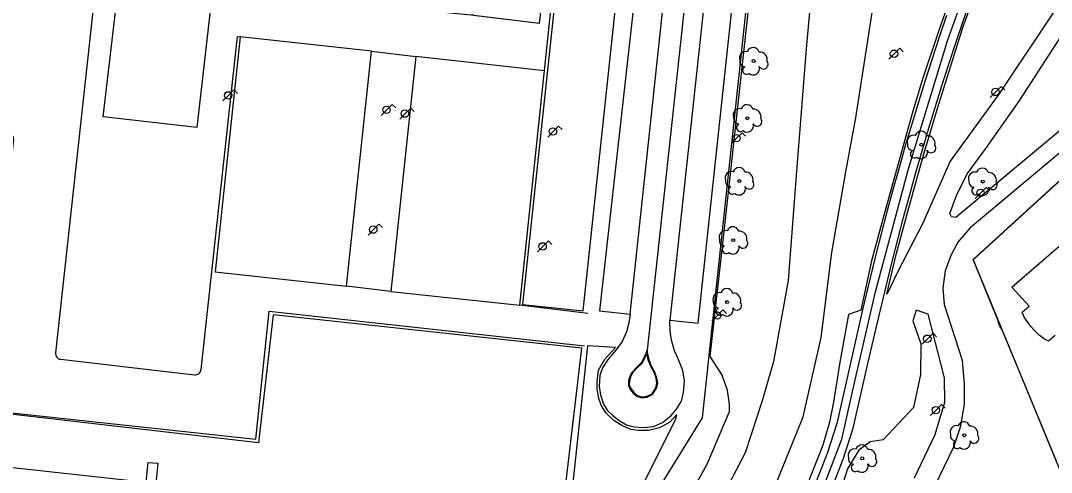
# Model space of a CAD drawing. Extents: x 282771 to 285132, y 4823109 to 4825496.
# Drawn here: x 283461.2 to 283637.2, y 4824007.3 to 4824084.5 of the extents above; entities that cross this region are included whole.
import ezdxf

# ---------------------------------------------------------------- set-up
doc = ezdxf.new("R2010")
doc.units = 0
for name, color, linetype in [('ACERA-BORDILLO', 7, 'Continuous'), ('ACERA-INTERIOR', 7, 'Continuous'), ('ARBOL', 7, 'Continuous'), ('CARRIL-BICI-AREA', 7, 'Continuous'), ('CARRIL-BICI-EJE', 7, 'Continuous'), ('COLEGIO-AREA', 7, 'Continuous'), ('EDIFICIO', 7, 'Continuous'), ('FAROLA', 7, 'Continuous'), ('PARQUE-JARDIN-AREA', 7, 'Continuous'), ('SENAL-VIARIA', 7, 'Continuous'), ('VALLA', 7, 'Continuous'), ('ZONA-VERDE', 7, 'Continuous')]:
    doc.layers.add(name, color=color, linetype=linetype)

msp = doc.modelspace()

# ---------------------------------------------------------------- linework, layer by layer
at = {"layer": 'ACERA-BORDILLO'}
msp.add_lwpolyline([(283566.57, 4824093.49), (283560.02, 4824034.91), (283565.26, 4824034.36), (283565.02, 4824032.87), (283564.62, 4824031.31), (283563.93, 4824029.68), (283562.83, 4824028.2), (283561.52, 4824026.69), (283560.52, 4824025.19), (283560.09, 4824023.86), (283559.98, 4824021.98), (283560.2, 4824020.58), (283560.72, 4824018.96), (283561.34, 4824017.98), (283562.34, 4824017), (283563.41, 4824016.17), (283564.66, 4824015.48), (283565.98, 4824015.13), (283567.52, 4824015.01), (283569.23, 4824015.19), (283570.79, 4824015.84), (283572.2, 4824017), (283573.18, 4824018.14), (283574.05, 4824019.5), (283574.4, 4824020.99), (283574.52, 4824022.98), (283574.27, 4824024.76), (283573.47, 4824026.75), (283572.82, 4824028.08), (283572.33, 4824029.91), (283572.09, 4824031.47), (283572.06, 4824033.32), (283576.85, 4824032.79), (283587.11, 4824128.21)], dxfattribs=at)
at = {"layer": 'ACERA-INTERIOR'}
for points in [[(283558.02, 4824034.48), (283546.45, 4824035.86), (283550.72, 4824076.49), (283555.59, 4824122.93), (283566.84, 4824121.85)], [(283456.22, 4824093.69), (283474.19, 4824091.82), (283467.17, 4824027.75), (283467.17, 4824027.56), (283467.2, 4824027.37), (283467.27, 4824027.19), (283467.38, 4824027.01), (283467.53, 4824026.87), (283467.69, 4824026.75), (283467.87, 4824026.68), (283468.05, 4824026.64), (283490.9, 4824024.02), (283491.08, 4824024.01), (283491.27, 4824024.04), (283491.46, 4824024.12), (283491.64, 4824024.23), (283491.78, 4824024.37), (283491.9, 4824024.54), (283491.97, 4824024.72), (283492.01, 4824024.9), (283498.23, 4824081.72), (283498.7, 4824081.67)], [(283521.11, 4824079.24), (283528.69, 4824078.32)], [(283453.23, 4824066.62), (283457.99, 4824066.07), (283459.44, 4824065.26), (283459.9, 4824064.74), (283459.98, 4824064.16), (283454.9, 4824018.03), (283501.38, 4824013), (283503.64, 4824034.84), (283557.48, 4824028.96)], [(283524.42, 4824038.21), (283516.87, 4824039.13)]]:
    msp.add_lwpolyline(points, dxfattribs=at)
at = {"layer": 'ARBOL'}
for centre in [(283586.34, 4824077.56), (283585.29, 4824067.8), (283614.98, 4824063.27), (283583.92, 4824057.07), (283625.46, 4824056.98), (283582.87, 4824046.98), (283581.82, 4824036.41), (283622.31, 4824013.69), (283604.89, 4824009.73)]:
    msp.add_circle(centre, 0.255, dxfattribs=at)
for centre, radius, start, end in [((283585.01, 4824078.09), 1.1, 75.4318, 200.5561), ((283586.27, 4824078.82), 1.04, 15.6423, 161.3843), ((283587.4, 4824077.82), 1.27, 345.0327, 95.7993), ((283584.9, 4824077.52), 0.935, 168.599, 268.1324), ((283588.01, 4824076.99), 0.797, 208.9625, 38.991), ((283585.14, 4824075.97), 0.672, 113.7367, 309.4725), ((283586.28, 4824076.27), 1.09, 228.9545, 17.928), ((283583.96, 4824068.33), 1.1, 75.4318, 200.5561), ((283585.22, 4824069.06), 1.04, 15.6423, 161.3843), ((283586.35, 4824068.06), 1.27, 345.0327, 95.7993), ((283583.85, 4824067.76), 0.935, 168.599, 268.1324), ((283584.09, 4824066.21), 0.672, 113.7367, 309.4725), ((283585.23, 4824066.51), 1.09, 228.9545, 17.928), ((283586.96, 4824067.23), 0.797, 208.9625, 38.991), ((283613.65, 4824063.8), 1.1, 75.4318, 200.5561), ((283614.91, 4824064.53), 1.04, 15.6423, 161.3843), ((283613.54, 4824063.23), 0.935, 168.599, 268.1324), ((283616.04, 4824063.53), 1.27, 345.0327, 95.7993), ((283616.65, 4824062.7), 0.797, 208.9625, 38.991), ((283613.78, 4824061.68), 0.672, 113.7367, 309.4725), ((283614.92, 4824061.98), 1.09, 228.9545, 17.928), ((283582.59, 4824057.6), 1.1, 75.4318, 200.5561), ((283583.85, 4824058.33), 1.04, 15.6423, 161.3843), ((283584.98, 4824057.33), 1.27, 345.0327, 95.7993), ((283624.13, 4824057.51), 1.1, 75.4318, 200.5561), ((283625.39, 4824058.24), 1.04, 15.6423, 161.3843), ((283626.52, 4824057.24), 1.27, 345.0327, 95.7993), ((283582.48, 4824057.03), 0.935, 168.599, 268.1324), ((283582.72, 4824055.48), 0.672, 113.7367, 309.4725), ((283583.86, 4824055.78), 1.09, 228.9545, 17.928), ((283585.59, 4824056.5), 0.797, 208.9625, 38.991), ((283624.02, 4824056.94), 0.935, 168.599, 268.1324), ((283627.13, 4824056.41), 0.797, 208.9625, 38.991), ((283624.26, 4824055.39), 0.672, 113.7367, 309.4725), ((283625.4, 4824055.69), 1.09, 228.9545, 17.928), ((283582.8, 4824048.24), 1.04, 15.6423, 161.3843), ((283581.54, 4824047.51), 1.1, 75.4318, 200.5561), ((283583.93, 4824047.24), 1.27, 345.0327, 95.7993), ((283581.43, 4824046.94), 0.935, 168.599, 268.1324), ((283581.67, 4824045.39), 0.672, 113.7367, 309.4725), ((283582.81, 4824045.69), 1.09, 228.9545, 17.928), ((283584.54, 4824046.41), 0.797, 208.9625, 38.991), ((283581.75, 4824037.67), 1.04, 15.6423, 161.3843), ((283580.49, 4824036.94), 1.1, 75.4318, 200.5561), ((283582.88, 4824036.67), 1.27, 345.0327, 95.7993), ((283580.38, 4824036.37), 0.935, 168.599, 268.1324), ((283580.62, 4824034.82), 0.672, 113.7367, 309.4725), ((283581.76, 4824035.12), 1.09, 228.9545, 17.928), ((283583.49, 4824035.84), 0.797, 208.9625, 38.991), ((283622.24, 4824014.95), 1.04, 15.6423, 161.3843), ((283620.98, 4824014.22), 1.1, 75.4318, 200.5561), ((283620.87, 4824013.65), 0.935, 168.599, 268.1324), ((283623.37, 4824013.95), 1.27, 345.0327, 95.7993), ((283621.11, 4824012.1), 0.672, 113.7367, 309.4725), ((283622.25, 4824012.4), 1.09, 228.9545, 17.928), ((283623.98, 4824013.12), 0.797, 208.9625, 38.991), ((283603.56, 4824010.26), 1.1, 75.4318, 200.5561), ((283604.82, 4824010.99), 1.04, 15.6423, 161.3843), ((283605.95, 4824009.99), 1.27, 345.0327, 95.7993), ((283603.45, 4824009.69), 0.935, 168.599, 268.1324), ((283603.69, 4824008.14), 0.672, 113.7367, 309.4725), ((283604.83, 4824008.44), 1.09, 228.9545, 17.928), ((283606.56, 4824009.16), 0.797, 208.9625, 38.991)]:
    msp.add_arc(centre, radius, start, end, dxfattribs=at)
at = {"layer": 'CARRIL-BICI-AREA'}
for points in [[(283599.22, 4824003.43), (283601.61, 4824009.61), (283603.36, 4824014.9), (283606.04, 4824026.89), (283607.78, 4824034.12), (283609.14, 4824039.82), (283610.07, 4824043.57), (283611.02, 4824047.31), (283612.01, 4824051.05), (283613.02, 4824054.78), (283614.06, 4824058.51), (283615.12, 4824062.22), (283616.22, 4824065.93), (283617.34, 4824069.63), (283618.49, 4824073.32), (283619.67, 4824077), (283620.87, 4824080.67), (283622.1, 4824084.34), (283623.36, 4824087.99)], [(283619.26, 4824085.31), (283618.02, 4824081.62), (283616.81, 4824077.93), (283615.62, 4824074.22), (283614.47, 4824070.51), (283613.34, 4824066.79), (283612.24, 4824063.06), (283611.16, 4824059.32), (283610.12, 4824055.58), (283609.1, 4824051.83), (283608.11, 4824048.07), (283607.15, 4824044.3), (283606.22, 4824040.53), (283604.87, 4824034.85), (283603.22, 4824027.52), (283600.57, 4824015.67), (283598.89, 4824010.59), (283596.57, 4824004.58)]]:
    msp.add_lwpolyline(points, dxfattribs=at)
at = {"layer": 'CARRIL-BICI-EJE'}
msp.add_lwpolyline([(283597.58, 4824003.06), (283601.38, 4824013.02), (283603.66, 4824023.15), (283607.16, 4824038.14), (283612.78, 4824059.15), (283619.44, 4824081), (283627.44, 4824103.56), (283631.47, 4824117.44), (283633.97, 4824130.47), (283635.44, 4824139.68), (283647.14, 4824152.17)], dxfattribs=at)
at = {"layer": 'COLEGIO-AREA'}
msp.add_lwpolyline([(283538.51, 4824085.36), (283538.52, 4824085.46), (283538.11, 4824085.41), (283493.97, 4824089.74), (283491.3, 4824066.21), (283475.33, 4824068.06), (283478.07, 4824091.81), (283478.87, 4824099.77), (283462.75, 4824101.63), (283464.6, 4824117.75), (283486.87, 4824115.2), (283487.7, 4824122.44), (283495.13, 4824121.59), (283494.1, 4824112.66), (283532.98, 4824108.16), (283535.09, 4824126.38), (283554.37, 4824124.15), (283549.71, 4824083.99)], close=True, dxfattribs=at)
at = {"layer": 'EDIFICIO'}
for points in [[(283549.71, 4824083.99), (283538.11, 4824085.41), (283493.97, 4824089.74), (283493.97, 4824089.67), (283491.3, 4824066.21), (283475.33, 4824068.06), (283478.07, 4824091.81), (283478.87, 4824099.77), (283462.75, 4824101.63), (283464.6, 4824117.75), (283486.87, 4824115.2), (283487.7, 4824122.44), (283498.44, 4824121.2), (283497.41, 4824112.27), (283532.99, 4824108.17), (283535.09, 4824126.38), (283542.99, 4824125.47), (283554.37, 4824124.15), (283549.71, 4824083.99)], [(283637.8, 4824030.68), (283636.67, 4824029.72), (283636, 4824030.06), (283635.11, 4824030.74), (283634.33, 4824031.5), (283633.67, 4824032.26), (283633.07, 4824033.02), (283632.51, 4824033.84), (283632.18, 4824034.71), (283633.36, 4824035.7), (283630.4, 4824038.97), (283653.33, 4824058.79)]]:
    msp.add_lwpolyline(points, dxfattribs=at)
at = {"layer": 'FAROLA'}
for p, q in [((283611.29, 4824079.73), (283610.35, 4824078.8)), ((283611.88, 4824079.14), (283611.29, 4824079.73)), ((283610.35, 4824078.8), (283609.42, 4824077.86)), ((283497.63, 4824072.62), (283496.69, 4824071.69)), ((283498.22, 4824072.03), (283497.63, 4824072.62)), ((283627.68, 4824072.29), (283626.75, 4824071.35)), ((283628.62, 4824073.22), (283627.68, 4824072.29)), ((283629.21, 4824072.63), (283628.62, 4824073.22)), ((283496.69, 4824071.69), (283495.76, 4824070.75)), ((283524.65, 4824070.16), (283523.71, 4824069.23)), ((283525.24, 4824069.57), (283524.65, 4824070.16)), ((283523.71, 4824069.23), (283522.78, 4824068.29)), ((283526.86, 4824068.59), (283525.93, 4824067.65)), ((283527.8, 4824069.52), (283526.86, 4824068.59)), ((283528.39, 4824068.93), (283527.8, 4824069.52)), ((283552.12, 4824065.53), (283551.19, 4824064.59)), ((283553.06, 4824066.46), (283552.12, 4824065.53)), ((283553.65, 4824065.87), (283553.06, 4824066.46)), ((283584.38, 4824065.32), (283583.44, 4824064.39)), ((283584.97, 4824064.73), (283584.38, 4824065.32)), ((283583.44, 4824064.39), (283582.51, 4824063.45)), ((283625.12, 4824055.06), (283624.19, 4824054.12)), ((283626.06, 4824055.99), (283625.12, 4824055.06)), ((283626.65, 4824055.4), (283626.06, 4824055.99)), ((283522.39, 4824049.72), (283521.45, 4824048.79)), ((283522.98, 4824049.13), (283522.39, 4824049.72)), ((283521.45, 4824048.79), (283520.52, 4824047.85)), ((283550.36, 4824045.91), (283549.43, 4824044.97)), ((283551.3, 4824046.84), (283550.36, 4824045.91)), ((283551.89, 4824046.25), (283551.3, 4824046.84)), ((283581.1, 4824035.06), (283580.16, 4824034.13)), ((283581.69, 4824034.47), (283581.1, 4824035.06)), ((283580.16, 4824034.13), (283579.23, 4824033.19)), ((283616.03, 4824030.15), (283615.1, 4824029.21)), ((283616.97, 4824031.08), (283616.03, 4824030.15)), ((283617.56, 4824030.49), (283616.97, 4824031.08)), ((283617.49, 4824017.97), (283616.56, 4824017.03)), ((283618.43, 4824018.9), (283617.49, 4824017.97)), ((283619.02, 4824018.31), (283618.43, 4824018.9))]:
    msp.add_line(p, q, dxfattribs=at)
for centre in [(283610.31, 4824078.8), (283496.65, 4824071.69), (283627.64, 4824072.29), (283523.67, 4824069.23), (283526.82, 4824068.59), (283552.08, 4824065.53), (283583.4, 4824064.39), (283625.08, 4824055.06), (283521.41, 4824048.79), (283550.32, 4824045.91), (283580.12, 4824034.13), (283615.99, 4824030.15), (283617.45, 4824017.97)]:
    msp.add_circle(centre, 0.637, dxfattribs=at)
at = {"layer": 'PARQUE-JARDIN-AREA'}
for points in [[(283556.18, 4823981.94), (283577.59, 4824016.66), (283591.11, 4824142.81), (283595.75, 4824145.62), (283599.98, 4824147.27), (283607.83, 4824149.95), (283615.32, 4824152.94), (283618.95, 4824154.76), (283636.42, 4824138.89), (283640.29, 4824143.13)], [(283682.03, 4824096.76), (283623.81, 4824043.65), (283639.89, 4824004.69), (283610.21, 4823972.19), (283608.11, 4823969.82), (283600.52, 4823960.31), (283584.37, 4823938.96), (283565.94, 4823915.5), (283546.15, 4823889.71), (283532.13, 4823871.37), (283520.29, 4823855.82), (283505.77, 4823839.5), (283496.53, 4823829.4), (283486.67, 4823820.15), (283460.12, 4823795.54), (283436.49, 4823774.06), (283416.27, 4823756.66), (283399.67, 4823743.07), (283390.12, 4823735.66)]]:
    msp.add_lwpolyline(points, dxfattribs=at)
at = {"layer": 'SENAL-VIARIA'}
for points in [[(283565.26, 4824034.36), (283575.48, 4824129.61)], [(283579.04, 4824128.6), (283568.16, 4824028.21)], [(283582.35, 4824128.71), (283572.06, 4824033.32)], [(283568.27, 4824027.57), (283568.16, 4824028.21), (283567.65, 4824026.99), (283567.18, 4824026.12), (283566.38, 4824025.29), (283565.62, 4824024.46), (283565.17, 4824023.64), (283565, 4824022.99), (283564.97, 4824022.17), (283565.29, 4824021.5), (283565.78, 4824020.85), (283566.42, 4824020.34), (283567.27, 4824020.09), (283568.18, 4824020.2), (283569.1, 4824020.65), (283569.79, 4824021.7), (283569.97, 4824022.55), (283569.84, 4824023.45), (283569.5, 4824024.44), (283568.87, 4824025.58), (283568.5, 4824026.63), (283568.27, 4824027.57)]]:
    msp.add_lwpolyline(points, dxfattribs=at)
at = {"layer": 'VALLA'}
for points in [[(283498.7, 4824081.67), (283494.45, 4824041.56), (283516.87, 4824039.13), (283521.11, 4824079.24), (283498.7, 4824081.67)], [(283550.65, 4824075.91), (283528.69, 4824078.32), (283524.42, 4824038.21), (283546.45, 4824035.86)]]:
    msp.add_lwpolyline(points, dxfattribs=at)
at = {"layer": 'ZONA-VERDE'}
for p, q in [((283603.78, 4824067.89), (283612.3, 4824122.39)), ((283597.05, 4824098.62), (283595.34, 4824079.64)), ((283622.11, 4824083.48), (283625.82, 4824093.64)), ((283621.16, 4824091.84), (283617.99, 4824082.95)), ((283583.69, 4824070.25), (283585.94, 4824090.88)), ((283637.93, 4824086.46), (283628.19, 4824071.9)), ((283617.99, 4824082.95), (283615.13, 4824074.28)), ((283617.88, 4824070.04), (283622.11, 4824083.48)), ((283631.7, 4824070.71), (283638.77, 4824081.69)), ((283595.34, 4824079.64), (283593.62, 4824058.01)), ((283655.27, 4824079.61), (283620.89, 4824050.85)), ((283615.13, 4824074.28), (283613.54, 4824068.98)), ((283628.19, 4824071.9), (283619.91, 4824060.49)), ((283581.38, 4824048.95), (283583.69, 4824070.25)), ((283625.98, 4824062.63), (283631.7, 4824070.71)), ((283613.54, 4824068.98), (283608.89, 4824052.47)), ((283615.45, 4824061.89), (283617.88, 4824070.04)), ((283602.11, 4824058.63), (283603.78, 4824067.89)), ((283613.01, 4824053.11), (283615.45, 4824061.89)), ((283622.8, 4824058.29), (283625.98, 4824062.63)), ((283619.91, 4824060.49), (283615.24, 4824049.86)), ((283593.62, 4824058.01), (283592.23, 4824040.08)), ((283599.68, 4824044.88), (283602.11, 4824058.63)), ((283620.98, 4824054.63), (283622.8, 4824058.29)), ((283619.82, 4824051.52), (283620.98, 4824054.63)), ((283610.68, 4824044.54), (283613.01, 4824053.11)), ((283608.89, 4824052.47), (283606.45, 4824043.48)), ((283620.13, 4824050.94), (283619.82, 4824051.52)), ((283620.89, 4824050.85), (283620.13, 4824050.94)), ((283615.24, 4824049.86), (283610.91, 4824041.51)), ((283578.93, 4824027.12), (283581.38, 4824048.95)), ((283597.88, 4824030.38), (283599.68, 4824044.88)), ((283609.11, 4824037.78), (283610.68, 4824044.54)), ((283606.45, 4824043.48), (283604.64, 4824035.05)), ((283610.91, 4824041.51), (283609.3, 4824038.15)), ((283592.23, 4824040.08), (283589.71, 4824026.26)), ((283609.3, 4824038.15), (283609.11, 4824037.78)), ((283604.64, 4824035.05), (283602.54, 4824034.28)), ((283602.54, 4824034.28), (283601.06, 4824026.16)), ((283594.81, 4824016.83), (283597.88, 4824030.38)), ((283568.01, 4824027.4), (283567.78, 4824026.92)), ((283568.16, 4824027.41), (283568.01, 4824027.4)), ((283580.89, 4824024.05), (283578.93, 4824027.12)), ((283589.71, 4824026.26), (283587.79, 4824019.58)), ((283601.06, 4824026.16), (283599.99, 4824019.35)), ((283569.36, 4824024.38), (283568.74, 4824025.51)), ((283569.69, 4824023.41), (283569.36, 4824024.38)), ((283565.15, 4824022.97), (283565.12, 4824022.2)), ((283565.31, 4824023.58), (283565.15, 4824022.97)), ((283565.74, 4824024.38), (283565.31, 4824023.58)), ((283569.82, 4824022.55), (283569.69, 4824023.41)), ((283581.89, 4824021.37), (283580.89, 4824024.05)), ((283565.12, 4824022.2), (283565.42, 4824021.58)), ((283565.42, 4824021.58), (283565.88, 4824020.96)), ((283565.88, 4824020.96), (283566.49, 4824020.47)), ((283569, 4824020.77), (283569.65, 4824021.76)), ((283569.65, 4824021.76), (283569.82, 4824022.55)), ((283582.23, 4824018.98), (283581.89, 4824021.37)), ((283566.49, 4824020.47), (283567.28, 4824020.25)), ((283567.28, 4824020.25), (283568.14, 4824020.35)), ((283568.14, 4824020.35), (283569, 4824020.77)), ((283587.79, 4824019.58), (283584.88, 4824010.65)), ((283599.99, 4824019.35), (283599.32, 4824015.9)), ((283578.39, 4824008.74), (283582.24, 4824017.75)), ((283582.24, 4824017.75), (283582.23, 4824018.98)), ((283588.04, 4824000.21), (283594.81, 4824016.83)), ((283599.32, 4824015.9), (283598.13, 4824012.01)), ((283584.88, 4824010.65), (283579.92, 4824001.06)), ((283598.13, 4824012.01), (283595.61, 4824005.5)), ((283572.83, 4823998.73), (283578.39, 4824008.74))]:
    msp.add_line(p, q, dxfattribs=at)
msp.add_lwpolyline([(283556.13, 4824122.51), (283546.9, 4824035.99), (283557.24, 4824034.89), (283566.46, 4824121.41)], close=True, dxfattribs=at)
for points in [[(283650.77, 4824072.08), (283623.3, 4824049.06), (283621.22, 4824046.62), (283619.99, 4824044.36), (283619.05, 4824041.76), (283618.62, 4824038.83), (283618.86, 4824036), (283621.93, 4824026.51), (283622.26, 4824022.35), (283622.26, 4824018.9), (283621.6, 4824015.07), (283620.49, 4824011.62), (283617.14, 4824004.83), (283612.98, 4823997.57), (283600.2, 4823979.02), (283593.28, 4823970), (283574.07, 4823946.84), (283561.3, 4823931.27), (283549.64, 4823916.34), (283537.76, 4823900.37), (283519.09, 4823871.12), (283517.95, 4823869.82)], [(283638.02, 4824009.26), (283630.92, 4824026.46), (283628.73, 4824031.77), (283628.44, 4824032.19), (283628.11, 4824033.06), (283628.17, 4824033.11), (283623.82, 4824043.66), (283641.4, 4824059.7)], [(283613.81, 4824006.43), (283617.35, 4824013.8), (283619, 4824019.33), (283618.91, 4824023.49), (283616.14, 4824034.36), (283614.09, 4824035.01), (283613.53, 4824033.22), (283614.88, 4824029.27), (283614.85, 4824024.05), (283613.61, 4824018.44), (283608.43, 4824012.9), (283606.21, 4824012.57), (283604.32, 4824011.11), (283602.38, 4824007.94), (283601.62, 4824005.63)], [(283552.24, 4823988), (283557.01, 4824028.55), (283504.35, 4824034.23), (283501.8, 4824012.41), (283456.45, 4824017.6), (283455.19, 4824008.7), (283482.65, 4824005.69), (283483, 4824009.05), (283484.64, 4824008.89), (283484.32, 4824005.48)], [(283567.53, 4824005.38), (283573.03, 4824016.39), (283573.26, 4824017.2), (283572.05, 4824015.94), (283570.3, 4824014.97), (283568.39, 4824014.49), (283566.7, 4824014.49), (283565.36, 4824014.67), (283563.83, 4824015.32), (283562.54, 4824016.13), (283561.09, 4824017.52), (283560.31, 4824018.84), (283559.9, 4824019.94), (283559.61, 4824021.53), (283559.61, 4824022.87), (283559.88, 4824024.78), (283560.92, 4824026.69), (283562.78, 4824028.68), (283557.97, 4824028.92), (283553.42, 4823986.45)], [(283567.78, 4824026.92), (283567.78, 4824026.91), (283567.31, 4824026.04)], [(283568.36, 4824026.58), (283568.35, 4824026.59), (283568.16, 4824027.41)], [(283568.74, 4824025.51), (283568.73, 4824025.53), (283568.36, 4824026.58)], [(283566.49, 4824025.19), (283566.49, 4824025.19), (283565.74, 4824024.38)], [(283567.31, 4824026.04), (283567.29, 4824026.01), (283566.49, 4824025.19), (283566.49, 4824025.19)]]:
    msp.add_lwpolyline(points, dxfattribs=at)

doc.saveas('drawing.dxf')
